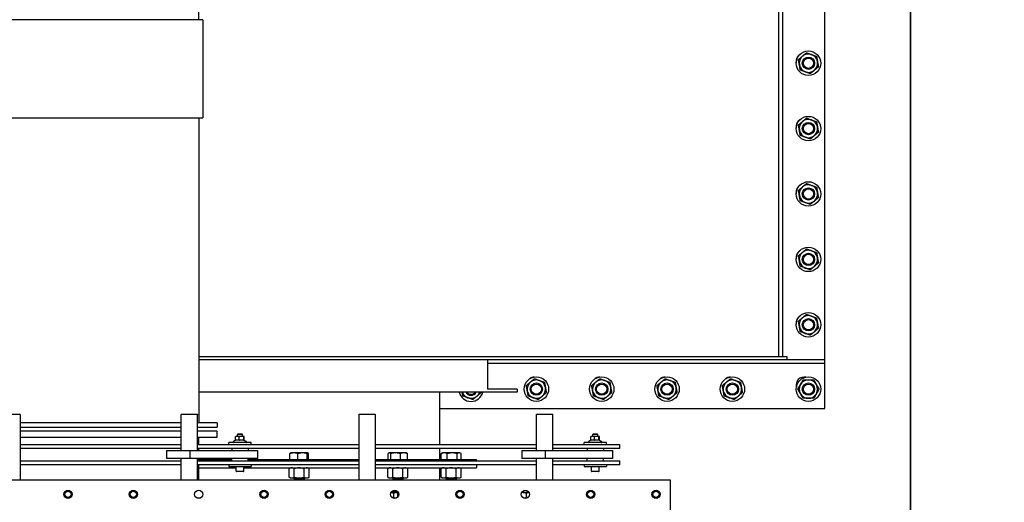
# Model space of a CAD drawing. Header units: inches. Extents: x 24 to 1128, y -74 to 748.
# Tile 481 of 557: x 431 to 491, y 499 to 528. Entities that reach past the tile are written whole.
import ezdxf

# ---------------------------------------------------------------- set-up
doc = ezdxf.new("R2010")
doc.units = ezdxf.units.IN
doc.header["$LTSCALE"] = 32
doc.header["$MEASUREMENT"] = 0
doc.layers.add('Dimension (ANSI)', color=7, linetype='Continuous', lineweight=25)
doc.layers.add('Visible (ANSI)', color=7, linetype='Continuous', lineweight=30)
doc.styles.add('Note Text (ANSI)', font='tahoma.ttf')
doc.dimstyles.new('Architectural (ANSI)', dxfattribs={"dimscale": 32, "dimtxt": 0.125, "dimasz": 0.098425, "dimexe": 0.125, "dimexo": 0.0625, "dimgap": 0.031496, "dimtad": 0, "dimtih": 1, "dimtoh": 1, "dimdec": 4, "dimrnd": 1e-08, "dimzin": 3, "dimdsep": 46, "dimlunit": 4, "dimtxsty": 'Note Text (ANSI)', "dimcen": 0.09, "dimdle": 0.393701, "dimclrd": 256, "dimclre": 256, "dimclrt": 256, "dimadec": 0, "dimazin": 3, "dimtfac": 0.96, "dimtofl": 0, "dimtmove": 0, "dimatfit": 3, "dimfxl": 1, "dimfrac": 2, "dimtolj": 1, "dimtzin": 12, "dimlwd": -1, "dimlwe": -1, "dimarcsym": 0})

# ---------------------------------------------------------------- blocks, each defined once
blk = doc.blocks.new('*D15')
at = {"layer": 'Defpoints', "color": 0, "transparency": 16777216}
for p in [(710.539, 563.891), (485.539, 550.185), (710.539, 466.609)]:
    blk.add_point(p, dxfattribs=at)
at = {"layer": 'Dimension (ANSI)', "transparency": 16777216}
for p, q in [((710.539, 561.891), (710.539, 462.609)), ((485.539, 548.185), (485.539, 462.609)), ((488.689, 466.609), (570.299, 466.609)), ((707.389, 466.609), (585.779, 466.609))]:
    blk.add_line(p, q, dxfattribs=at)
for points in [[(488.689, 467.134), (488.689, 466.084), (485.539, 466.609)], [(707.389, 467.134), (707.389, 466.084), (710.539, 466.609)]]:
    blk.add_solid(points, dxfattribs=at)
at = {"layer": 'Dimension (ANSI)', "transparency": 16777216, "insert": (571.307, 468.7), "char_height": 4, "attachment_point": 1, "style": 'Note Text (ANSI)'}
blk.add_mtext('\\A1;18\'-9"', dxfattribs=at)
blk = doc.blocks.new('*D22')
at = {"layer": 'Defpoints', "color": 0, "transparency": 16777216}
for p in [(449.636, 707.273), (363.012, 481.711), (485.539, 481.711)]:
    blk.add_point(p, dxfattribs=at)
at = {"layer": 'Dimension (ANSI)', "transparency": 16777216}
for p, q in [((447.636, 707.273), (359.012, 707.273)), ((363.012, 704.123), (363.012, 605.025)), ((363.012, 484.861), (363.012, 597.959)), ((483.539, 481.711), (359.012, 481.711))]:
    blk.add_line(p, q, dxfattribs=at)
for points in [[(362.488, 704.123), (363.537, 704.123), (363.012, 707.273)], [(362.488, 484.861), (363.537, 484.861), (363.012, 481.711)]]:
    blk.add_solid(points, dxfattribs=at)
at = {"layer": 'Dimension (ANSI)', "transparency": 16777216, "insert": (349.864, 604.017), "char_height": 4, "attachment_point": 1, "style": 'Note Text (ANSI)'}
blk.add_mtext('\\A1;18\'-9 9/16"', dxfattribs=at)

msp = doc.modelspace()

# ---------------------------------------------------------------- linework, layer by layer
at = {"layer": 'Visible (ANSI)'}
for p, q in [((485.53905, 481.71141), (485.53905, 538.18541)), ((477.46205, 531.34461), (477.46205, 507.57821)), ((477.71205, 507.57821), (477.71205, 531.34461)), ((480.28275, 507.39891), (480.28275, 531.52391)), ((441.96205, 528.18541), (441.96205, 531.0085)), ((442.21205, 528.18541), (429.71205, 528.18541)), ((442.21205, 528.18541), (442.21205, 522.18541)), ((429.71205, 522.18541), (442.21205, 522.18541)), ((441.96204, 522.18541), (441.96204, 503.51441)), ((441.96204, 507.57821), (477.84315, 507.57821)), ((477.84315, 507.57821), (477.96205, 507.57821)), ((477.96205, 507.57821), (477.96205, 507.39891)), ((441.96204, 507.39891), (477.84315, 507.39891)), ((459.64955, 507.39891), (459.64955, 505.58641)), ((480.28275, 507.14891), (459.64955, 507.14891)), ((477.84315, 507.39891), (477.96205, 507.39891)), ((477.96205, 507.39891), (480.28275, 507.39891)), ((480.28275, 507.14891), (480.28275, 507.39891)), ((480.28275, 504.39891), (480.28275, 507.14891)), ((461.46205, 505.39891), (441.96204, 505.39891)), ((456.71205, 505.39891), (456.71205, 502.20891)), ((461.46205, 505.58641), (459.64955, 505.58641)), ((461.46205, 505.58641), (461.46205, 505.39891)), ((431.02455, 504.03266), (430.02455, 504.03266)), ((431.00455, 504.05266), (431.02455, 504.03266)), ((431.02455, 504.03266), (431.02455, 500.02141)), ((440.91955, 504.05266), (440.89955, 504.03266)), ((441.89955, 504.03266), (440.89955, 504.03266)), ((440.89955, 501.83391), (440.89955, 504.03266)), ((440.91955, 504.05266), (441.87955, 504.05266)), ((441.87955, 504.05266), (441.89955, 504.03266)), ((441.89955, 501.83391), (441.89955, 504.03266)), ((451.79455, 504.05266), (451.77455, 504.03266)), ((452.77455, 504.03266), (451.77455, 504.03266)), ((451.77455, 504.03266), (451.77455, 500.02141)), ((451.79455, 504.05266), (452.75455, 504.05266)), ((452.75455, 504.05266), (452.77455, 504.03266)), ((452.77455, 504.03266), (452.77455, 500.02141)), ((456.71205, 504.39891), (480.28275, 504.39891)), ((462.66955, 504.05266), (462.64955, 504.03266)), ((463.64955, 504.03266), (462.64955, 504.03266)), ((462.64955, 501.83391), (462.64955, 504.03266)), ((462.66955, 504.05266), (463.62955, 504.05266)), ((463.62955, 504.05266), (463.64955, 504.03266)), ((463.64955, 501.83391), (463.64955, 504.03266)), ((440.89955, 503.51441), (431.02455, 503.51441)), ((443.08705, 503.51441), (441.89955, 503.51441)), ((443.08705, 503.51441), (443.08705, 503.26441)), ((431.02455, 503.26441), (440.89955, 503.26441)), ((440.89955, 503.01441), (431.02455, 503.01441)), ((441.89955, 503.26441), (443.08705, 503.26441)), ((443.08705, 503.01441), (441.89955, 503.01441)), ((443.08705, 502.63941), (443.08705, 503.01441)), ((444.36485, 502.84991), (444.33205, 502.81686)), ((444.64405, 502.81686), (444.33205, 502.81686)), ((444.33205, 502.69291), (444.33205, 502.81686)), ((444.36485, 502.84991), (444.61125, 502.84991)), ((444.61125, 502.84991), (444.64405, 502.81686)), ((444.64405, 502.69291), (444.64405, 502.81686)), ((466.11485, 502.84991), (466.08205, 502.81686)), ((466.39405, 502.81686), (466.08205, 502.81686)), ((466.08205, 502.69291), (466.08205, 502.81686)), ((466.11485, 502.84991), (466.36125, 502.84991)), ((466.36125, 502.84991), (466.39405, 502.81686)), ((466.39405, 502.69291), (466.39405, 502.81686)), ((431.02455, 502.63941), (440.89955, 502.63941)), ((431.02455, 502.20891), (440.89955, 502.20891)), ((441.89955, 502.63941), (443.08705, 502.63941)), ((441.89955, 502.20891), (451.77455, 502.20891)), ((441.96205, 502.20891), (441.96205, 502.63941)), ((445.17555, 502.31791), (443.80055, 502.31791)), ((443.80055, 502.20891), (443.80055, 502.31791)), ((444.22111, 502.4636), (444.09805, 502.39255)), ((444.22111, 502.45105), (444.22111, 502.67058)), ((444.23805, 502.69291), (444.23582, 502.69163)), ((444.33543, 502.69291), (444.23805, 502.69291)), ((444.58322, 502.69291), (444.33543, 502.69291)), ((444.44975, 502.45105), (444.44975, 502.67058)), ((444.73584, 502.69291), (444.58322, 502.69291)), ((444.71669, 502.45105), (444.71669, 502.67058)), ((444.73805, 502.69291), (444.73584, 502.69291)), ((444.73805, 502.69291), (444.74028, 502.69163)), ((444.74028, 502.4721), (444.87805, 502.39255)), ((444.75499, 502.4636), (444.75499, 502.67058)), ((445.17555, 502.20891), (445.17555, 502.31791)), ((452.77455, 502.20891), (462.64955, 502.20891)), ((463.64955, 502.20891), (467.73805, 502.20891)), ((466.92555, 502.31791), (465.55055, 502.31791)), ((465.55055, 502.20891), (465.55055, 502.31791)), ((465.97097, 502.46353), (465.84805, 502.39255)), ((465.97097, 502.45105), (465.97097, 502.67058)), ((465.98805, 502.69291), (465.98578, 502.6916)), ((466.08519, 502.69291), (465.98805, 502.69291)), ((466.33293, 502.69291), (466.08519, 502.69291)), ((466.1994, 502.45105), (466.1994, 502.67058)), ((466.4858, 502.69291), (466.33293, 502.69291)), ((466.46647, 502.45105), (466.46647, 502.67058)), ((466.48805, 502.69291), (466.4858, 502.69291)), ((466.48805, 502.69291), (466.49032, 502.6916)), ((466.49032, 502.47207), (466.62805, 502.39255)), ((466.50512, 502.46353), (466.50512, 502.67058)), ((466.92555, 502.20891), (466.92555, 502.31791)), ((467.73805, 501.95891), (467.73805, 502.20891)), ((440.89955, 501.95891), (431.02455, 501.95891)), ((439.98593, 501.83391), (439.98593, 501.33391)), ((439.98593, 501.83391), (441.44051, 501.83391)), ((441.44051, 501.83391), (445.5585, 501.83391)), ((441.44051, 501.33391), (441.44051, 501.83391)), ((451.77455, 501.95891), (441.89955, 501.95891)), ((441.96205, 501.83391), (441.96205, 501.95891)), ((443.98805, 501.95891), (443.98805, 501.83391)), ((444.98805, 501.95891), (444.98805, 501.83391)), ((445.5585, 501.83391), (445.5585, 501.33391)), ((447.54841, 501.26441), (447.54841, 501.63884)), ((447.5839, 501.68629), (447.57932, 501.68364)), ((447.79175, 501.68629), (447.5839, 501.68629)), ((448.31845, 501.68629), (447.79175, 501.68629)), ((448.03508, 501.26441), (448.03508, 501.63884)), ((448.64186, 501.68629), (448.31845, 501.68629)), ((448.60182, 501.26441), (448.60182, 501.63884)), ((448.6464, 501.68629), (448.64186, 501.68629)), ((448.6464, 501.68629), (448.65099, 501.68364)), ((448.68189, 501.26441), (448.68189, 501.63884)), ((462.64955, 501.95891), (452.77455, 501.95891)), ((453.55792, 501.26441), (453.55792, 501.63884)), ((453.6192, 501.68629), (453.60046, 501.67547)), ((453.6373, 501.68629), (453.6192, 501.68629)), ((454.01295, 501.68629), (453.6373, 501.68629)), ((453.71669, 501.26441), (453.71669, 501.63884)), ((454.5261, 501.68629), (454.01295, 501.68629)), ((454.30922, 501.26441), (454.30922, 501.63884)), ((454.6817, 501.68629), (454.5261, 501.68629)), ((454.6817, 501.68629), (454.70044, 501.67547)), ((454.74298, 501.26441), (454.74298, 501.63884)), ((456.71205, 501.95891), (456.71205, 501.26441)), ((456.80854, 501.26441), (456.80854, 501.63884)), ((456.88548, 501.68629), (456.84171, 501.66102)), ((456.99526, 501.68629), (456.88548, 501.68629)), ((457.48607, 501.68629), (456.99526, 501.68629)), ((457.18198, 501.26441), (457.18198, 501.63884)), ((457.90754, 501.68629), (457.48607, 501.68629)), ((457.79017, 501.26441), (457.79017, 501.63884)), ((457.94798, 501.68629), (457.90754, 501.68629)), ((457.94798, 501.68629), (457.99175, 501.66102)), ((458.02492, 501.26441), (458.02492, 501.63884)), ((461.73593, 501.83391), (463.19051, 501.83391)), ((461.73593, 501.83391), (461.73593, 501.33391)), ((463.19051, 501.83391), (467.3085, 501.83391)), ((463.19051, 501.33391), (463.19051, 501.83391)), ((467.73805, 501.95891), (463.64955, 501.95891)), ((465.73805, 501.95891), (465.73805, 501.83391)), ((466.73805, 501.95891), (466.73805, 501.83391)), ((467.3085, 501.33391), (467.3085, 501.83391)), ((431.02455, 501.20891), (440.89955, 501.20891)), ((440.89955, 500.95891), (431.02455, 500.95891)), ((441.44051, 501.33391), (439.98593, 501.33391)), ((440.89955, 500.02141), (440.89955, 501.33391)), ((445.5585, 501.33391), (441.44051, 501.33391)), ((441.89955, 500.02141), (441.89955, 501.33391)), ((441.89955, 501.20891), (451.77455, 501.20891)), ((451.77455, 500.95891), (441.89955, 500.95891)), ((441.96205, 501.20891), (441.96205, 501.33391)), ((443.98805, 501.26441), (441.96205, 501.26441)), ((441.96205, 500.02141), (441.96205, 500.95891)), ((443.80055, 500.95891), (443.80055, 500.84991)), ((443.98805, 501.20891), (443.98805, 501.33391)), ((444.98805, 501.20891), (444.98805, 501.33391)), ((451.77455, 501.26441), (444.98805, 501.26441)), ((445.17555, 500.95891), (445.17555, 500.84991)), ((458.96205, 501.26441), (452.77455, 501.26441)), ((452.77455, 501.20891), (462.64955, 501.20891)), ((462.64955, 500.95891), (452.77455, 500.95891)), ((458.96205, 501.26441), (458.96205, 501.20891)), ((458.96205, 500.95891), (458.96205, 500.76441)), ((463.19051, 501.33391), (461.73593, 501.33391)), ((462.64955, 500.02141), (462.64955, 501.33391)), ((467.3085, 501.33391), (463.19051, 501.33391)), ((463.64955, 500.02141), (463.64955, 501.33391)), ((463.64955, 501.20891), (467.73805, 501.20891)), ((467.73805, 500.95891), (463.64955, 500.95891)), ((465.55055, 500.95891), (465.55055, 500.84991)), ((465.73805, 501.20891), (465.73805, 501.33391)), ((466.73805, 501.20891), (466.73805, 501.33391)), ((466.92555, 500.95891), (466.92555, 500.84991)), ((467.73805, 500.95891), (467.73805, 501.20891)), ((441.96205, 500.76441), (444.25355, 500.76441)), ((443.80055, 500.84991), (445.17555, 500.84991)), ((444.25355, 500.56991), (444.25355, 500.84991)), ((444.69055, 500.53791), (444.28555, 500.53791)), ((444.72255, 500.56991), (444.72255, 500.84991)), ((444.72255, 500.76441), (451.77455, 500.76441)), ((447.58415, 500.76441), (447.50201, 500.72611)), ((447.50201, 500.19372), (447.50201, 500.72611)), ((447.80858, 500.19372), (447.80858, 500.72611)), ((448.42172, 500.19372), (448.42172, 500.72611)), ((448.64615, 500.76441), (448.7283, 500.72611)), ((448.7283, 500.19372), (448.7283, 500.72611)), ((452.77455, 500.76441), (458.96205, 500.76441)), ((453.61945, 500.76441), (453.5373, 500.72611)), ((453.5373, 500.19372), (453.5373, 500.72611)), ((453.84388, 500.19372), (453.84388, 500.72611)), ((454.45702, 500.19372), (454.45702, 500.72611)), ((454.68145, 500.76441), (454.7636, 500.72611)), ((454.7636, 500.19372), (454.7636, 500.72611)), ((456.71205, 500.76441), (456.71205, 500.02141)), ((456.88573, 500.76441), (456.80358, 500.72611)), ((456.80358, 500.19372), (456.80358, 500.72611)), ((457.11016, 500.19372), (457.11016, 500.72611)), ((457.7233, 500.19372), (457.7233, 500.72611)), ((457.94773, 500.76441), (458.02988, 500.72611)), ((458.02988, 500.19372), (458.02988, 500.72611)), ((465.55055, 500.84991), (466.92555, 500.84991)), ((466.00355, 500.56991), (466.00355, 500.84991)), ((466.44055, 500.53791), (466.03555, 500.53791)), ((466.47255, 500.56991), (466.47255, 500.84991)), ((470.83705, 500.02141), (401.08705, 500.02141)), ((447.58415, 500.15541), (447.50201, 500.19372)), ((447.58415, 500.15541), (447.65529, 500.15541)), ((447.65529, 500.15541), (448.11515, 500.15541)), ((447.80265, 500.15541), (447.80265, 500.06852)), ((447.80265, 500.06852), (448.42765, 500.06852)), ((447.84975, 500.02141), (447.80265, 500.06852)), ((448.11515, 500.15541), (448.57501, 500.15541)), ((448.38055, 500.02141), (448.42765, 500.06852)), ((448.42765, 500.15541), (448.42765, 500.06852)), ((448.57501, 500.15541), (448.64615, 500.15541)), ((448.64615, 500.15541), (448.7283, 500.19372)), ((453.61945, 500.15541), (453.5373, 500.19372)), ((453.61945, 500.15541), (453.69059, 500.15541)), ((453.69059, 500.15541), (454.15045, 500.15541)), ((453.83795, 500.15541), (453.83795, 500.06852)), ((453.83795, 500.06852), (454.46295, 500.06852)), ((453.88505, 500.02141), (453.83795, 500.06852)), ((454.15045, 500.15541), (454.61031, 500.15541)), ((454.41585, 500.02141), (454.46295, 500.06852)), ((454.46295, 500.15541), (454.46295, 500.06852)), ((454.61031, 500.15541), (454.68145, 500.15541)), ((454.68145, 500.15541), (454.7636, 500.19372)), ((456.88573, 500.15541), (456.80358, 500.19372)), ((456.88573, 500.15541), (456.95687, 500.15541)), ((456.95687, 500.15541), (457.41673, 500.15541)), ((457.10423, 500.15541), (457.10423, 500.06852)), ((457.10423, 500.06852), (457.72923, 500.06852)), ((457.15133, 500.02141), (457.10423, 500.06852)), ((457.41673, 500.15541), (457.87659, 500.15541)), ((457.68213, 500.02141), (457.72923, 500.06852)), ((457.72923, 500.15541), (457.72923, 500.06852)), ((457.87659, 500.15541), (457.94773, 500.15541)), ((457.94773, 500.15541), (458.02988, 500.19372)), ((470.83705, 482.08391), (470.83705, 500.02141)), ((454.02844, 499.25346), (453.73613, 499.25346)), ((453.90214, 498.90971), (453.90214, 499.21439)), ((454.08705, 499.25346), (454.02844, 499.25346)), ((454.08705, 499.25346), (454.15473, 499.21439)), ((454.15473, 498.98712), (454.15473, 499.21439)), ((461.77455, 499.25346), (461.73613, 499.25346)), ((462.15344, 499.25346), (461.77455, 499.25346)), ((461.8058, 499.25346), (461.8058, 499.34157)), ((462.02714, 498.90971), (462.02714, 499.21439)), ((462.18797, 499.25346), (462.15344, 499.25346)), ((442.04251, 498.90971), (441.8816, 498.90971)), ((453.90214, 498.90971), (453.8816, 498.90971)), ((454.04251, 498.90971), (453.90214, 498.90971)), ((462.02714, 498.90971), (461.8816, 498.90971)), ((462.04251, 498.90971), (462.02714, 498.90971))]:
    msp.add_line(p, q, dxfattribs=at)
for centre, radius in [((479.28905, 525.52391), 0.75), ((479.28905, 525.52391), 0.37513), ((479.28905, 525.52391), 0.375), ((479.28905, 525.52391), 0.31366), ((479.28905, 521.52391), 0.75), ((479.28905, 521.52391), 0.37513), ((479.28905, 521.52391), 0.375), ((479.28905, 521.52391), 0.31366), ((479.28905, 517.52391), 0.75), ((479.28905, 517.52391), 0.37513), ((479.28905, 517.52391), 0.375), ((479.28905, 517.52391), 0.31366), ((479.28905, 513.52391), 0.75), ((479.28905, 513.52391), 0.37513), ((479.28905, 513.52391), 0.375), ((479.28905, 513.52391), 0.31366), ((479.28905, 509.52391), 0.75), ((479.28905, 509.52391), 0.37513), ((479.28905, 509.52391), 0.375), ((479.28905, 509.52391), 0.31366), ((462.6328, 505.58641), 0.75), ((466.6328, 505.58641), 0.75), ((470.6328, 505.58641), 0.75), ((474.6328, 505.58641), 0.75), ((479.28905, 505.58641), 0.75), ((462.6328, 505.58641), 0.37513), ((462.6328, 505.58641), 0.375), ((462.6328, 505.58641), 0.31366), ((466.6328, 505.58641), 0.37513), ((466.6328, 505.58641), 0.375), ((466.6328, 505.58641), 0.31366), ((470.6328, 505.58641), 0.37513), ((470.6328, 505.58641), 0.375), ((470.6328, 505.58641), 0.31366), ((474.6328, 505.58641), 0.37513), ((474.6328, 505.58641), 0.375), ((474.6328, 505.58641), 0.31366), ((479.28905, 505.58641), 0.37513), ((479.28905, 505.58641), 0.375), ((479.28905, 505.58641), 0.31366), ((433.96205, 499.14641), 0.25), ((433.96205, 499.14641), 0.23622), ((433.96205, 499.14641), 0.19396), ((437.96205, 499.14641), 0.25), ((437.96205, 499.14641), 0.23623), ((437.96205, 499.14641), 0.23622), ((437.96205, 499.14641), 0.19396), ((441.96205, 499.14641), 0.25), ((445.96205, 499.14641), 0.25), ((445.96205, 499.14641), 0.23622), ((445.96205, 499.14641), 0.19396), ((449.96205, 499.14641), 0.25), ((449.96205, 499.14641), 0.23622), ((449.96205, 499.14641), 0.19396), ((453.96205, 499.14641), 0.25), ((457.96205, 499.14641), 0.25), ((457.96205, 499.14641), 0.23623), ((457.96205, 499.14641), 0.23622), ((457.96205, 499.14641), 0.19396), ((461.96205, 499.14641), 0.25), ((465.96205, 499.14641), 0.25), ((465.96205, 499.14641), 0.23622), ((465.96205, 499.14641), 0.19396), ((469.96205, 499.14641), 0.25), ((469.96205, 499.14641), 0.23623), ((469.96205, 499.14641), 0.23622), ((469.96205, 499.14641), 0.19396)]:
    msp.add_circle(centre, radius, dxfattribs=at)
for centre, radius, start, end in [((479.03275, 525.64071), 0.5, 121.3777168, 189.6232603), ((479.28905, 525.52391), 0.5625, 130.1606799, 190.1606799), ((479.28905, 525.52391), 0.5625, 70.1606799, 130.1606799), ((479.28905, 525.52391), 0.5625, 10.1606799, 70.1606799), ((479.28905, 525.52391), 0.5625, 310.1606799, 10.1606799), ((479.28905, 525.52391), 0.5625, 190.1606799, 250.1606799), ((479.28905, 525.52391), 0.5625, 250.1606799, 310.1606799), ((479.03275, 521.64071), 0.5, 121.3777168, 189.6232603), ((479.28905, 521.52391), 0.5625, 70.1606799, 130.1606799), ((479.28905, 521.52391), 0.5625, 10.1606799, 70.1606799), ((479.28905, 521.52391), 0.5625, 130.1606799, 190.1606799), ((479.28905, 521.52391), 0.5625, 190.1606799, 250.1606799), ((479.28905, 521.52391), 0.5625, 310.1606799, 10.1606799), ((479.28905, 521.52391), 0.5625, 250.1606799, 310.1606799), ((479.03275, 517.64071), 0.5, 121.3777168, 189.6232603), ((479.28905, 517.52391), 0.5625, 130.1606799, 190.1606799), ((479.28905, 517.52391), 0.5625, 70.1606799, 130.1606799), ((479.28905, 517.52391), 0.5625, 10.1606799, 70.1606799), ((479.28905, 517.52391), 0.5625, 190.1606799, 250.1606799), ((479.28905, 517.52391), 0.5625, 310.1606799, 10.1606799), ((479.28905, 517.52391), 0.5625, 250.1606799, 310.1606799), ((479.03275, 513.64071), 0.5, 121.3777168, 189.6232603), ((479.28905, 513.52391), 0.5625, 130.1606799, 190.1606799), ((479.28905, 513.52391), 0.5625, 70.1606799, 130.1606799), ((479.28905, 513.52391), 0.5625, 10.1606799, 70.1606799), ((479.28905, 513.52391), 0.5625, 310.1606799, 10.1606799), ((479.28905, 513.52391), 0.5625, 190.1606799, 250.1606799), ((479.28905, 513.52391), 0.5625, 250.1606799, 310.1606799), ((479.03275, 509.64071), 0.5, 121.3777168, 189.6232603), ((479.28905, 509.52391), 0.5625, 130.1606799, 190.1606799), ((479.28905, 509.52391), 0.5625, 70.1606799, 130.1606799), ((479.28905, 509.52391), 0.5625, 10.1606799, 70.1606799), ((479.28905, 509.52391), 0.5625, 190.1606799, 250.1606799), ((479.28905, 509.52391), 0.5625, 310.1606799, 10.1606799), ((479.28905, 509.52391), 0.5625, 250.1606799, 310.1606799), ((462.53275, 505.82821), 0.5, 91.3091696, 133.6476062), ((466.53275, 505.82821), 0.5, 91.3091696, 133.6476062), ((470.53275, 505.82821), 0.5, 91.3091696, 133.6476062), ((474.53275, 505.82821), 0.5, 91.3091696, 133.6476062), ((479.03275, 505.82821), 0.5, 78.9788265, 194.356063), ((462.6328, 505.58641), 0.5625, 130.1606799, 190.1606799), ((462.6328, 505.58641), 0.5625, 70.1606799, 130.1606799), ((462.6328, 505.58641), 0.5625, 10.1606799, 70.1606799), ((466.6328, 505.58641), 0.5625, 130.1606799, 190.1606799), ((466.6328, 505.58641), 0.5625, 70.1606799, 130.1606799), ((466.6328, 505.58641), 0.5625, 10.1606799, 70.1606799), ((470.6328, 505.58641), 0.5625, 130.1606799, 190.1606799), ((470.6328, 505.58641), 0.5625, 70.1606799, 130.1606799), ((470.6328, 505.58641), 0.5625, 10.1606799, 70.1606799), ((474.6328, 505.58641), 0.5625, 130.1606799, 190.1606799), ((474.6328, 505.58641), 0.5625, 70.1606799, 130.1606799), ((474.6328, 505.58641), 0.5625, 10.1606799, 70.1606799), ((479.28905, 505.58641), 0.5625, 150, 210), ((479.28905, 505.58641), 0.5625, 90, 150), ((479.28905, 505.58641), 0.5625, 30, 90), ((479.28905, 505.58641), 0.5625, 330, 30), ((458.6328, 505.58641), 0.75, 194.4775122, 345.5224878), ((458.6328, 505.58641), 0.5625, 199.4712206, 250.1606799), ((458.6328, 505.58641), 0.37513, 209.9888378, 330.0111622), ((458.6328, 505.58641), 0.375, 210, 330), ((458.6328, 505.58641), 0.31366, 216.7118219, 323.2881781), ((458.6328, 505.58641), 0.5625, 250.1606799, 310.1606799), ((458.6328, 505.58641), 0.5625, 310.1606799, 340.5287794), ((462.6328, 505.58641), 0.5625, 190.1606799, 250.1606799), ((462.6328, 505.58641), 0.5625, 250.1606799, 310.1606799), ((462.6328, 505.58641), 0.5625, 310.1606799, 10.1606799), ((466.6328, 505.58641), 0.5625, 190.1606799, 250.1606799), ((466.6328, 505.58641), 0.5625, 250.1606799, 310.1606799), ((466.6328, 505.58641), 0.5625, 310.1606799, 10.1606799), ((470.6328, 505.58641), 0.5625, 190.1606799, 250.1606799), ((470.6328, 505.58641), 0.5625, 250.1606799, 310.1606799), ((470.6328, 505.58641), 0.5625, 310.1606799, 10.1606799), ((474.6328, 505.58641), 0.5625, 190.1606799, 250.1606799), ((474.6328, 505.58641), 0.5625, 250.1606799, 310.1606799), ((474.6328, 505.58641), 0.5625, 310.1606799, 10.1606799), ((479.28905, 505.58641), 0.5625, 210, 270), ((479.28905, 505.58641), 0.5625, 270, 330), ((444.11805, 502.35791), 0.04, 120, 270), ((444.85805, 502.35791), 0.04, 270, 60), ((465.86805, 502.35791), 0.04, 120, 270), ((466.60805, 502.35791), 0.04, 270, 60), ((444.28555, 500.56991), 0.032, 180, 270), ((444.69055, 500.56991), 0.032, 270, 0), ((466.03555, 500.56991), 0.032, 180, 270), ((466.44055, 500.56991), 0.032, 270, 0), ((453.96205, 499.14641), 0.23623, 324.6522466, 153.053259), ((453.96205, 499.14641), 0.23622, 324.6551451, 153.0522139), ((453.96205, 499.14641), 0.19396, 23.1516953, 146.5003746), ((453.96205, 499.14641), 0.19396, 353.430025, 6.569975), ((453.92955, 498.87971), 0.03, 90, 132.0087603)]:
    msp.add_arc(centre, radius, start, end, dxfattribs=at)
for points, weights in [([(478.67808, 525.74435), (478.81109, 525.85659), (478.92628, 525.9538)], [1, 1.0379548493, 1]), ([(478.73537, 525.42468), (478.70879, 525.57304), (478.67808, 525.74435)], [1, 1.0379548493, 1]), ([(478.92628, 525.9538), (479.04146, 526.051), (479.17447, 526.16325)], [1, 1.0379548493, 1]), ([(479.17447, 526.16325), (479.33818, 526.10418), (479.47996, 526.05303)], [1, 1.0379548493, 1]), ([(479.47996, 526.05303), (479.62173, 526.00188), (479.78544, 525.94281)], [1, 1.0379548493, 1]), ([(479.78544, 525.94281), (479.81614, 525.7715), (479.84273, 525.62314)], [1, 1.0379548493, 1]), ([(479.84273, 525.62314), (479.86932, 525.47479), (479.90002, 525.30348)], [1, 1.0379548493, 1]), ([(478.79267, 525.10502), (478.76196, 525.27633), (478.73537, 525.42468)], [1, 1.0379548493, 1]), ([(479.09815, 524.9948), (478.95637, 525.04595), (478.79267, 525.10502)], [1, 1.0379548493, 1]), ([(479.65183, 525.09403), (479.53664, 524.99682), (479.40363, 524.88458)], [1, 1.0379548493, 1]), ([(479.90002, 525.30348), (479.76701, 525.19123), (479.65183, 525.09403)], [1, 1.0379548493, 1]), ([(479.40363, 524.88458), (479.23993, 524.94365), (479.09815, 524.9948)], [1, 1.0379548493, 1]), ([(478.92628, 521.9538), (479.04146, 522.051), (479.17447, 522.16325)], [1, 1.0379548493, 1]), ([(479.17447, 522.16325), (479.33818, 522.10418), (479.47996, 522.05303)], [1, 1.0379548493, 1]), ([(479.47996, 522.05303), (479.62173, 522.00188), (479.78544, 521.94281)], [1, 1.0379548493, 1]), ([(478.67808, 521.74435), (478.81109, 521.85659), (478.92628, 521.9538)], [1, 1.0379548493, 1]), ([(478.73537, 521.42468), (478.70879, 521.57304), (478.67808, 521.74435)], [1, 1.0379548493, 1]), ([(478.79267, 521.10502), (478.76196, 521.27633), (478.73537, 521.42468)], [1, 1.0379548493, 1]), ([(479.78544, 521.94281), (479.81614, 521.7715), (479.84273, 521.62314)], [1, 1.0379548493, 1]), ([(479.84273, 521.62314), (479.86932, 521.47479), (479.90002, 521.30348)], [1, 1.0379548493, 1]), ([(479.09815, 520.9948), (478.95637, 521.04595), (478.79267, 521.10502)], [1, 1.0379548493, 1]), ([(479.40363, 520.88458), (479.23993, 520.94365), (479.09815, 520.9948)], [1, 1.0379548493, 1]), ([(479.65183, 521.09403), (479.53664, 520.99682), (479.40363, 520.88458)], [1, 1.0379548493, 1]), ([(479.90002, 521.30348), (479.76701, 521.19123), (479.65183, 521.09403)], [1, 1.0379548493, 1]), ([(478.67808, 517.74435), (478.81109, 517.85659), (478.92628, 517.9538)], [1, 1.0379548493, 1]), ([(478.92628, 517.9538), (479.04146, 518.051), (479.17447, 518.16325)], [1, 1.0379548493, 1]), ([(479.17447, 518.16325), (479.33818, 518.10418), (479.47996, 518.05303)], [1, 1.0379548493, 1]), ([(479.47996, 518.05303), (479.62173, 518.00188), (479.78544, 517.94281)], [1, 1.0379548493, 1]), ([(479.78544, 517.94281), (479.81614, 517.7715), (479.84273, 517.62314)], [1, 1.0379548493, 1]), ([(478.73537, 517.42468), (478.70879, 517.57304), (478.67808, 517.74435)], [1, 1.0379548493, 1]), ([(478.79267, 517.10502), (478.76196, 517.27633), (478.73537, 517.42468)], [1, 1.0379548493, 1]), ([(479.90002, 517.30348), (479.76701, 517.19123), (479.65183, 517.09403)], [1, 1.0379548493, 1]), ([(479.84273, 517.62314), (479.86932, 517.47479), (479.90002, 517.30348)], [1, 1.0379548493, 1]), ([(479.09815, 516.9948), (478.95637, 517.04595), (478.79267, 517.10502)], [1, 1.0379548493, 1]), ([(479.40363, 516.88458), (479.23993, 516.94365), (479.09815, 516.9948)], [1, 1.0379548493, 1]), ([(479.65183, 517.09403), (479.53664, 516.99682), (479.40363, 516.88458)], [1, 1.0379548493, 1]), ([(478.92628, 513.9538), (479.04146, 514.051), (479.17447, 514.16325)], [1, 1.0379548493, 1]), ([(479.17447, 514.16325), (479.33818, 514.10418), (479.47996, 514.05303)], [1, 1.0379548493, 1]), ([(478.67808, 513.74435), (478.81109, 513.85659), (478.92628, 513.9538)], [1, 1.0379548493, 1]), ([(478.73537, 513.42468), (478.70879, 513.57304), (478.67808, 513.74435)], [1, 1.0379548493, 1]), ([(479.47996, 514.05303), (479.62173, 514.00188), (479.78544, 513.94281)], [1, 1.0379548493, 1]), ([(479.78544, 513.94281), (479.81614, 513.7715), (479.84273, 513.62314)], [1, 1.0379548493, 1]), ([(479.84273, 513.62314), (479.86932, 513.47479), (479.90002, 513.30348)], [1, 1.0379548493, 1]), ([(478.79267, 513.10502), (478.76196, 513.27633), (478.73537, 513.42468)], [1, 1.0379548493, 1]), ([(479.09815, 512.9948), (478.95637, 513.04595), (478.79267, 513.10502)], [1, 1.0379548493, 1]), ([(479.40363, 512.88458), (479.23993, 512.94365), (479.09815, 512.9948)], [1, 1.0379548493, 1]), ([(479.65183, 513.09403), (479.53664, 512.99682), (479.40363, 512.88458)], [1, 1.0379548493, 1]), ([(479.90002, 513.30348), (479.76701, 513.19123), (479.65183, 513.09403)], [1, 1.0379548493, 1]), ([(478.67808, 509.74435), (478.81109, 509.85659), (478.92628, 509.9538)], [1, 1.0379548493, 1]), ([(478.92628, 509.9538), (479.04146, 510.051), (479.17447, 510.16325)], [1, 1.0379548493, 1]), ([(479.17447, 510.16325), (479.33818, 510.10418), (479.47996, 510.05303)], [1, 1.0379548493, 1]), ([(479.47996, 510.05303), (479.62173, 510.00188), (479.78544, 509.94281)], [1, 1.0379548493, 1]), ([(479.78544, 509.94281), (479.81614, 509.7715), (479.84273, 509.62314)], [1, 1.0379548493, 1]), ([(478.73537, 509.42468), (478.70879, 509.57304), (478.67808, 509.74435)], [1, 1.0379548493, 1]), ([(478.79267, 509.10502), (478.76196, 509.27633), (478.73537, 509.42468)], [1, 1.0379548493, 1]), ([(479.84273, 509.62314), (479.86932, 509.47479), (479.90002, 509.30348)], [1, 1.0379548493, 1]), ([(479.09815, 508.9948), (478.95637, 509.04595), (478.79267, 509.10502)], [1, 1.0379548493, 1]), ([(479.40363, 508.88458), (479.23993, 508.94365), (479.09815, 508.9948)], [1, 1.0379548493, 1]), ([(479.65183, 509.09403), (479.53664, 508.99682), (479.40363, 508.88458)], [1, 1.0379548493, 1]), ([(479.90002, 509.30348), (479.76701, 509.19123), (479.65183, 509.09403)], [1, 1.0379548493, 1]), ([(462.02183, 505.80685), (462.15484, 505.91909), (462.27003, 506.0163)], [1, 1.0379548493, 1]), ([(462.07912, 505.48718), (462.05254, 505.63554), (462.02183, 505.80685)], [1, 1.0379548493, 1]), ([(462.27003, 506.0163), (462.38521, 506.1135), (462.51822, 506.22575)], [1, 1.0379548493, 1]), ([(462.51822, 506.22575), (462.68193, 506.16668), (462.82371, 506.11553)], [1, 1.0379548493, 1]), ([(462.82371, 506.11553), (462.96548, 506.06438), (463.12919, 506.00531)], [1, 1.0379548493, 1]), ([(463.12919, 506.00531), (463.15989, 505.834), (463.18648, 505.68564)], [1, 1.0379548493, 1]), ([(466.02183, 505.80685), (466.15484, 505.91909), (466.27003, 506.0163)], [1, 1.0379548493, 1]), ([(466.07912, 505.48718), (466.05254, 505.63554), (466.02183, 505.80685)], [1, 1.0379548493, 1]), ([(466.27003, 506.0163), (466.38521, 506.1135), (466.51822, 506.22575)], [1, 1.0379548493, 1]), ([(466.51822, 506.22575), (466.68193, 506.16668), (466.82371, 506.11553)], [1, 1.0379548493, 1]), ([(466.82371, 506.11553), (466.96548, 506.06438), (467.12919, 506.00531)], [1, 1.0379548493, 1]), ([(467.12919, 506.00531), (467.15989, 505.834), (467.18648, 505.68564)], [1, 1.0379548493, 1]), ([(470.02183, 505.80685), (470.15484, 505.91909), (470.27003, 506.0163)], [1, 1.0379548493, 1]), ([(470.07912, 505.48718), (470.05254, 505.63554), (470.02183, 505.80685)], [1, 1.0379548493, 1]), ([(470.27003, 506.0163), (470.38521, 506.1135), (470.51822, 506.22575)], [1, 1.0379548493, 1]), ([(470.51822, 506.22575), (470.68193, 506.16668), (470.82371, 506.11553)], [1, 1.0379548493, 1]), ([(470.82371, 506.11553), (470.96548, 506.06438), (471.12919, 506.00531)], [1, 1.0379548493, 1]), ([(471.12919, 506.00531), (471.15989, 505.834), (471.18648, 505.68564)], [1, 1.0379548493, 1]), ([(474.02183, 505.80685), (474.15484, 505.91909), (474.27003, 506.0163)], [1, 1.0379548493, 1]), ([(474.07912, 505.48718), (474.05254, 505.63554), (474.02183, 505.80685)], [1, 1.0379548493, 1]), ([(474.27003, 506.0163), (474.38521, 506.1135), (474.51822, 506.22575)], [1, 1.0379548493, 1]), ([(474.51822, 506.22575), (474.68193, 506.16668), (474.82371, 506.11553)], [1, 1.0379548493, 1]), ([(474.82371, 506.11553), (474.96548, 506.06438), (475.12919, 506.00531)], [1, 1.0379548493, 1]), ([(475.12919, 506.00531), (475.15989, 505.834), (475.18648, 505.68564)], [1, 1.0379548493, 1]), ([(478.63953, 505.58641), (478.72655, 505.73713), (478.80191, 505.86766)], [1, 1.0379548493, 1]), ([(478.80191, 505.86766), (478.87727, 505.99819), (478.96429, 506.14891)], [1, 1.0379548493, 1]), ([(478.96429, 506.14891), (479.13833, 506.14891), (479.28905, 506.14891)], [1, 1.0379548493, 1]), ([(479.28905, 506.14891), (479.43977, 506.14891), (479.61381, 506.14891)], [1, 1.0379548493, 1]), ([(479.61381, 506.14891), (479.70083, 505.99819), (479.77619, 505.86766)], [1, 1.0379548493, 1]), ([(479.77619, 505.86766), (479.85155, 505.73713), (479.93857, 505.58641)], [1, 1.0379548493, 1]), ([(458.13642, 505.16752), (458.11432, 505.2908), (458.09494, 505.39891)], [1, 1.02702667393, 1.01556334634]), ([(458.4419, 505.0573), (458.30012, 505.10845), (458.13642, 505.16752)], [1, 1.0379548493, 1]), ([(458.99558, 505.15653), (458.88039, 505.05932), (458.74738, 504.94708)], [1, 1.0379548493, 1]), ([(459.24377, 505.36598), (459.11076, 505.25373), (458.99558, 505.15653)], [1, 1.0379548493, 1]), ([(459.23787, 505.39891), (459.24078, 505.38265), (459.24377, 505.36598)], [1.00647157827, 1.00357194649, 1]), ([(462.13642, 505.16752), (462.10571, 505.33883), (462.07912, 505.48718)], [1, 1.0379548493, 1]), ([(462.4419, 505.0573), (462.30012, 505.10845), (462.13642, 505.16752)], [1, 1.0379548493, 1]), ([(462.99558, 505.15653), (462.88039, 505.05932), (462.74738, 504.94708)], [1, 1.0379548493, 1]), ([(463.24377, 505.36598), (463.11076, 505.25373), (462.99558, 505.15653)], [1, 1.0379548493, 1]), ([(463.18648, 505.68564), (463.21307, 505.53729), (463.24377, 505.36598)], [1, 1.0379548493, 1]), ([(466.13642, 505.16752), (466.10571, 505.33883), (466.07912, 505.48718)], [1, 1.0379548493, 1]), ([(466.4419, 505.0573), (466.30012, 505.10845), (466.13642, 505.16752)], [1, 1.0379548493, 1]), ([(466.99558, 505.15653), (466.88039, 505.05932), (466.74738, 504.94708)], [1, 1.0379548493, 1]), ([(467.24377, 505.36598), (467.11076, 505.25373), (466.99558, 505.15653)], [1, 1.0379548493, 1]), ([(467.18648, 505.68564), (467.21307, 505.53729), (467.24377, 505.36598)], [1, 1.0379548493, 1]), ([(470.13642, 505.16752), (470.10571, 505.33883), (470.07912, 505.48718)], [1, 1.0379548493, 1]), ([(470.4419, 505.0573), (470.30012, 505.10845), (470.13642, 505.16752)], [1, 1.0379548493, 1]), ([(470.99558, 505.15653), (470.88039, 505.05932), (470.74738, 504.94708)], [1, 1.0379548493, 1]), ([(471.24377, 505.36598), (471.11076, 505.25373), (470.99558, 505.15653)], [1, 1.0379548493, 1]), ([(471.18648, 505.68564), (471.21307, 505.53729), (471.24377, 505.36598)], [1, 1.0379548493, 1]), ([(474.13642, 505.16752), (474.10571, 505.33883), (474.07912, 505.48718)], [1, 1.0379548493, 1]), ([(474.4419, 505.0573), (474.30012, 505.10845), (474.13642, 505.16752)], [1, 1.0379548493, 1]), ([(474.99558, 505.15653), (474.88039, 505.05932), (474.74738, 504.94708)], [1, 1.0379548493, 1]), ([(475.24377, 505.36598), (475.11076, 505.25373), (474.99558, 505.15653)], [1, 1.0379548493, 1]), ([(475.18648, 505.68564), (475.21307, 505.53729), (475.24377, 505.36598)], [1, 1.0379548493, 1]), ([(478.80191, 505.30516), (478.72655, 505.43569), (478.63953, 505.58641)], [1, 1.0379548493, 1]), ([(478.96429, 505.02391), (478.87727, 505.17463), (478.80191, 505.30516)], [1, 1.0379548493, 1]), ([(479.77619, 505.30516), (479.70083, 505.17463), (479.61381, 505.02391)], [1, 1.0379548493, 1]), ([(479.93857, 505.58641), (479.85155, 505.43569), (479.77619, 505.30516)], [1, 1.0379548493, 1]), ([(458.74738, 504.94708), (458.58368, 505.00615), (458.4419, 505.0573)], [1, 1.0379548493, 1]), ([(462.74738, 504.94708), (462.58368, 505.00615), (462.4419, 505.0573)], [1, 1.0379548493, 1]), ([(466.74738, 504.94708), (466.58368, 505.00615), (466.4419, 505.0573)], [1, 1.0379548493, 1]), ([(470.74738, 504.94708), (470.58368, 505.00615), (470.4419, 505.0573)], [1, 1.0379548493, 1]), ([(474.74738, 504.94708), (474.58368, 505.00615), (474.4419, 505.0573)], [1, 1.0379548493, 1]), ([(479.28905, 505.02391), (479.13833, 505.02391), (478.96429, 505.02391)], [1, 1.0379548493, 1]), ([(479.61381, 505.02391), (479.43977, 505.02391), (479.28905, 505.02391)], [1, 1.0379548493, 1]), ([(444.33543, 502.69291), (444.28237, 502.69291), (444.22111, 502.67058)], [1, 1.0379548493, 1]), ([(444.22111, 502.67058), (444.22896, 502.68767), (444.23582, 502.69163)], [1, 1.02877780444, 1.01391628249]), ([(444.33543, 502.47338), (444.28237, 502.47338), (444.22111, 502.45105)], [1, 1.07126378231, 1.06521168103]), ([(444.44975, 502.67058), (444.38848, 502.69291), (444.33543, 502.69291)], [1, 1.0379548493, 1]), ([(444.44975, 502.45105), (444.38848, 502.47338), (444.33543, 502.47338)], [1.06521168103, 1.07126378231, 1]), ([(444.58322, 502.69291), (444.52127, 502.69291), (444.44975, 502.67058)], [1, 1.0379548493, 1]), ([(444.58322, 502.47338), (444.52127, 502.47338), (444.44975, 502.45105)], [1, 1.07126378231, 1.06521168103]), ([(444.71669, 502.67058), (444.64516, 502.69291), (444.58322, 502.69291)], [1, 1.0379548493, 1]), ([(444.71669, 502.45105), (444.64516, 502.47338), (444.58322, 502.47338)], [1.06521168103, 1.07126378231, 1]), ([(444.73584, 502.69291), (444.72695, 502.69291), (444.71669, 502.67058)], [1, 1.0379548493, 1]), ([(444.73584, 502.47338), (444.72695, 502.47338), (444.71669, 502.45105)], [1, 1.07126378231, 1.06521168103]), ([(444.75499, 502.67058), (444.74473, 502.69291), (444.73584, 502.69291)], [1, 1.0379548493, 1]), ([(444.74028, 502.4721), (444.73805, 502.47338), (444.73584, 502.47338)], [1.02933510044, 1.01682146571, 1]), ([(466.08519, 502.69291), (466.03218, 502.69291), (465.97097, 502.67058)], [1, 1.0379548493, 1]), ([(465.97097, 502.67058), (465.97887, 502.68762), (465.98578, 502.6916)], [1, 1.02869213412, 1.01400438]), ([(466.08519, 502.47338), (466.03218, 502.47338), (465.97097, 502.45105)], [1, 1.07126378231, 1.06521168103]), ([(466.1994, 502.67058), (466.13819, 502.69291), (466.08519, 502.69291)], [1, 1.0379548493, 1]), ([(466.1994, 502.45105), (466.13819, 502.47338), (466.08519, 502.47338)], [1.06521168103, 1.07126378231, 1]), ([(466.33293, 502.69291), (466.27096, 502.69291), (466.1994, 502.67058)], [1, 1.0379548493, 1]), ([(466.33293, 502.47338), (466.27096, 502.47338), (466.1994, 502.45105)], [1, 1.07126378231, 1.06521168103]), ([(466.46647, 502.67058), (466.39491, 502.69291), (466.33293, 502.69291)], [1, 1.0379548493, 1]), ([(466.46647, 502.45105), (466.39491, 502.47338), (466.33293, 502.47338)], [1.06521168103, 1.07126378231, 1]), ([(466.4858, 502.69291), (466.47683, 502.69291), (466.46647, 502.67058)], [1, 1.0379548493, 1]), ([(466.4858, 502.47338), (466.47683, 502.47338), (466.46647, 502.45105)], [1, 1.07126378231, 1.06521168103]), ([(466.50512, 502.67058), (466.49477, 502.69291), (466.4858, 502.69291)], [1, 1.0379548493, 1]), ([(466.49032, 502.47207), (466.48805, 502.47338), (466.4858, 502.47338)], [1.02957014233, 1.01697969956, 1]), ([(447.79175, 501.68629), (447.67881, 501.68629), (447.54841, 501.63884)], [1, 1.04314139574, 1.01001874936]), ([(447.54841, 501.63884), (447.56491, 501.67532), (447.57932, 501.68364)], [1.01001874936, 1.03529491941, 1.01615991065]), ([(448.03508, 501.63884), (447.90468, 501.68629), (447.79175, 501.68629)], [1.01001874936, 1.04314139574, 1]), ([(448.31845, 501.68629), (448.18694, 501.68629), (448.03508, 501.63884)], [1, 1.04314139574, 1.01001874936]), ([(448.60182, 501.63884), (448.44996, 501.68629), (448.31845, 501.68629)], [1.01001874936, 1.04314139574, 1]), ([(448.64186, 501.68629), (448.62328, 501.68629), (448.60182, 501.63884)], [1, 1.04314139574, 1.01001874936]), ([(448.68189, 501.63884), (448.66044, 501.68629), (448.64186, 501.68629)], [1.01001874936, 1.04314139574, 1]), ([(453.6373, 501.68629), (453.60046, 501.68629), (453.55792, 501.63884)], [1, 1.04314139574, 1.01001874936]), ([(453.71669, 501.63884), (453.67414, 501.68629), (453.6373, 501.68629)], [1.01001874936, 1.04314139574, 1]), ([(454.01295, 501.68629), (453.87546, 501.68629), (453.71669, 501.63884)], [1, 1.04314139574, 1.01001874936]), ([(454.30922, 501.63884), (454.15045, 501.68629), (454.01295, 501.68629)], [1.01001874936, 1.04314139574, 1]), ([(454.5261, 501.68629), (454.42545, 501.68629), (454.30922, 501.63884)], [1, 1.04314139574, 1.01001874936]), ([(454.74298, 501.63884), (454.62676, 501.68629), (454.5261, 501.68629)], [1.01001874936, 1.04314139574, 1]), ([(454.70044, 501.67547), (454.72055, 501.66386), (454.74298, 501.63884)], [1.02385469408, 1.02721658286, 1.01001874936]), ([(456.99526, 501.68629), (456.90861, 501.68629), (456.80854, 501.63884)], [1, 1.04314139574, 1.01001874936]), ([(456.80854, 501.63884), (456.82566, 501.65175), (456.84171, 501.66102)], [1.01001874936, 1.01882307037, 1.02223897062]), ([(457.18198, 501.63884), (457.08192, 501.68629), (456.99526, 501.68629)], [1.01001874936, 1.04314139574, 1]), ([(457.48607, 501.68629), (457.34494, 501.68629), (457.18198, 501.63884)], [1, 1.04314139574, 1.01001874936]), ([(457.79017, 501.63884), (457.6272, 501.68629), (457.48607, 501.68629)], [1.01001874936, 1.04314139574, 1]), ([(457.90754, 501.68629), (457.85307, 501.68629), (457.79017, 501.63884)], [1, 1.04314139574, 1.01001874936]), ([(458.02492, 501.63884), (457.96202, 501.68629), (457.90754, 501.68629)], [1.01001874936, 1.04314139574, 1]), ([(447.65529, 500.76441), (447.58415, 500.76441), (447.50201, 500.72611)], [1, 1.0379548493, 1]), ([(447.80858, 500.72611), (447.72643, 500.76441), (447.65529, 500.76441)], [1, 1.0379548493, 1]), ([(448.11515, 500.76441), (447.97287, 500.76441), (447.80858, 500.72611)], [1, 1.0379548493, 1]), ([(448.42172, 500.72611), (448.25743, 500.76441), (448.11515, 500.76441)], [1, 1.0379548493, 1]), ([(448.57501, 500.76441), (448.50387, 500.76441), (448.42172, 500.72611)], [1, 1.0379548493, 1]), ([(448.7283, 500.72611), (448.64615, 500.76441), (448.57501, 500.76441)], [1, 1.0379548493, 1]), ([(453.69059, 500.76441), (453.61945, 500.76441), (453.5373, 500.72611)], [1, 1.0379548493, 1]), ([(453.84388, 500.72611), (453.76173, 500.76441), (453.69059, 500.76441)], [1, 1.0379548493, 1]), ([(454.15045, 500.76441), (454.00817, 500.76441), (453.84388, 500.72611)], [1, 1.0379548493, 1]), ([(454.45702, 500.72611), (454.29273, 500.76441), (454.15045, 500.76441)], [1, 1.0379548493, 1]), ([(454.61031, 500.76441), (454.53917, 500.76441), (454.45702, 500.72611)], [1, 1.0379548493, 1]), ([(454.7636, 500.72611), (454.68145, 500.76441), (454.61031, 500.76441)], [1, 1.0379548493, 1]), ([(456.95687, 500.76441), (456.88573, 500.76441), (456.80358, 500.72611)], [1, 1.0379548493, 1]), ([(457.11016, 500.72611), (457.02801, 500.76441), (456.95687, 500.76441)], [1, 1.0379548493, 1]), ([(457.41673, 500.76441), (457.27445, 500.76441), (457.11016, 500.72611)], [1, 1.0379548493, 1]), ([(457.7233, 500.72611), (457.55901, 500.76441), (457.41673, 500.76441)], [1, 1.0379548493, 1]), ([(457.87659, 500.76441), (457.80545, 500.76441), (457.7233, 500.72611)], [1, 1.0379548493, 1]), ([(458.02988, 500.72611), (457.94773, 500.76441), (457.87659, 500.76441)], [1, 1.0379548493, 1]), ([(447.50201, 500.19372), (447.58415, 500.15541), (447.65529, 500.15541)], [1, 1.0379548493, 1]), ([(447.65529, 500.15541), (447.72643, 500.15541), (447.80858, 500.19372)], [1, 1.0379548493, 1]), ([(447.80858, 500.19372), (447.97287, 500.15541), (448.11515, 500.15541)], [1, 1.0379548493, 1]), ([(448.11515, 500.15541), (448.25743, 500.15541), (448.42172, 500.19372)], [1, 1.0379548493, 1]), ([(448.42172, 500.19372), (448.50387, 500.15541), (448.57501, 500.15541)], [1, 1.0379548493, 1]), ([(448.57501, 500.15541), (448.64615, 500.15541), (448.7283, 500.19372)], [1, 1.0379548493, 1]), ([(453.5373, 500.19372), (453.61945, 500.15541), (453.69059, 500.15541)], [1, 1.0379548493, 1]), ([(453.69059, 500.15541), (453.76173, 500.15541), (453.84388, 500.19372)], [1, 1.0379548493, 1]), ([(453.84388, 500.19372), (454.00817, 500.15541), (454.15045, 500.15541)], [1, 1.0379548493, 1]), ([(454.15045, 500.15541), (454.29273, 500.15541), (454.45702, 500.19372)], [1, 1.0379548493, 1]), ([(454.45702, 500.19372), (454.53917, 500.15541), (454.61031, 500.15541)], [1, 1.0379548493, 1]), ([(454.61031, 500.15541), (454.68145, 500.15541), (454.7636, 500.19372)], [1, 1.0379548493, 1]), ([(456.80358, 500.19372), (456.88573, 500.15541), (456.95687, 500.15541)], [1, 1.0379548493, 1]), ([(456.95687, 500.15541), (457.02801, 500.15541), (457.11016, 500.19372)], [1, 1.0379548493, 1]), ([(457.11016, 500.19372), (457.27445, 500.15541), (457.41673, 500.15541)], [1, 1.0379548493, 1]), ([(457.41673, 500.15541), (457.55901, 500.15541), (457.7233, 500.19372)], [1, 1.0379548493, 1]), ([(457.7233, 500.19372), (457.80545, 500.15541), (457.87659, 500.15541)], [1, 1.0379548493, 1]), ([(457.87659, 500.15541), (457.94773, 500.15541), (458.02988, 500.19372)], [1, 1.0379548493, 1]), ([(453.90214, 499.21439), (453.81279, 499.24018), (453.73398, 499.2488)], [1.01001874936, 1.03164182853, 1.02076330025]), ([(454.02844, 499.25346), (453.96982, 499.25346), (453.90214, 499.21439)], [1, 1.04314139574, 1.01001874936]), ([(454.15473, 499.21439), (454.08705, 499.25346), (454.02844, 499.25346)], [1.01001874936, 1.04314139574, 1]), ([(461.77455, 499.25346), (461.75515, 499.25346), (461.73566, 499.25247)], [1, 1.00689381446, 1.01184024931]), ([(462.02714, 499.21439), (461.89178, 499.25346), (461.77455, 499.25346)], [1.01001874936, 1.04314139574, 1]), ([(462.15344, 499.25346), (462.09482, 499.25346), (462.02714, 499.21439)], [1, 1.04314139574, 1.01001874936]), ([(462.18956, 499.25004), (462.17138, 499.25346), (462.15344, 499.25346)], [1.01890644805, 1.01282103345, 1])]:
    msp.add_rational_spline(points, weights, degree=2, dxfattribs=at)

# ---------------------------------------------------------------- dimensions: what is measured, and where the dimension line sits
at = {"layer": 'Dimension (ANSI)'}
dim = msp.add_linear_dim(base=(363.01247, 481.71141), p1=(449.63555, 707.27291), p2=(485.53905, 481.71141), angle=270, dimstyle='Architectural (ANSI)', override={"dimgap": 0.031496, "dimdec": 4, "dimlfac": 1, "dimtol": 0, "dimlim": 0, "dimtp": 0, "dimtm": 0, "dimtdec": 2, "dimatfit": 1}, dxfattribs=at)
dim.commit()
dim.dimension.update_dxf_attribs({"geometry": '*D22', "text_midpoint": (363.01247, 601.49216), "dimtype": 160})
dim = msp.add_linear_dim(base=(710.53905, 466.60905), p1=(485.53905, 550.18541), p2=(710.53905, 563.89132), dimstyle='Architectural (ANSI)', override={"dimgap": 0.031496, "dimtih": 0, "dimtoh": 0, "dimdec": 4, "dimlfac": 1, "dimtol": 0, "dimlim": 0, "dimtp": 0, "dimtm": 0, "dimtdec": 2, "dimatfit": 1}, dxfattribs=at)
dim.commit()
dim.dimension.update_dxf_attribs({"geometry": '*D15', "text_midpoint": (578.03905, 466.60905), "dimtype": 160})

doc.saveas('drawing.dxf')
